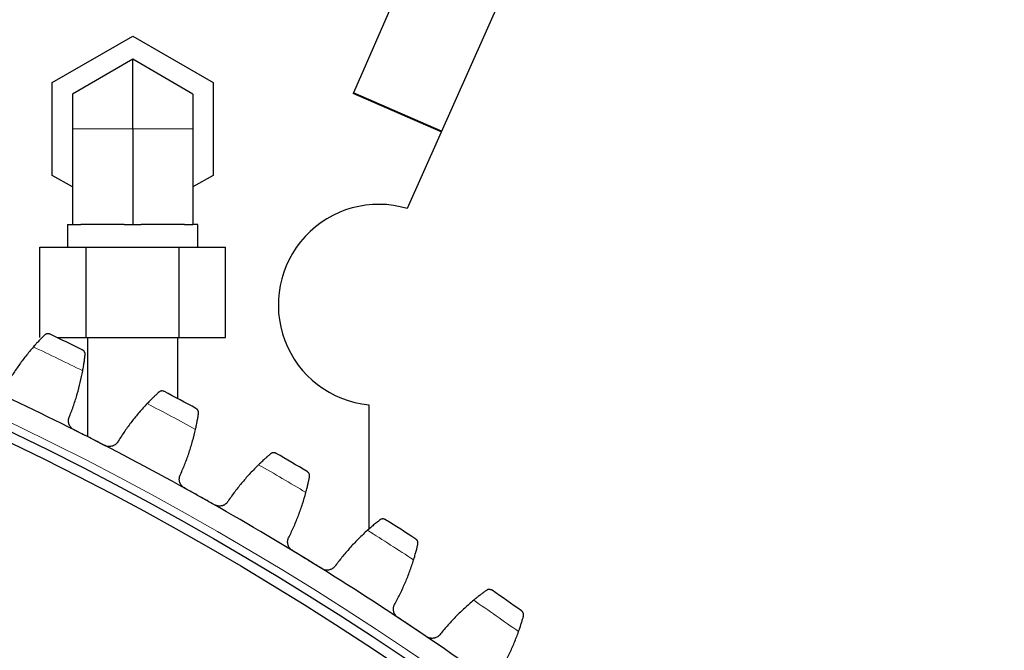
# Model space of a CAD drawing. Header units: inches. Extents: x 0 to 20790, y -12 to 14700.
# Tile 261 of 358: x 10168 to 10364, y 5066 to 5191. Entities that reach past the tile are written whole.
import ezdxf

# ---------------------------------------------------------------- set-up
doc = ezdxf.new("R2010")
doc.units = ezdxf.units.IN
doc.layers.add('1', color=7, linetype='Continuous', true_color=0xffffff)
doc.layers.add('254', color=7, linetype='Continuous', true_color=0xffffff)
doc.styles.add('latin_extended', font='simplex.shx')
doc.dimstyles.get("Standard").update_dxf_attribs({"dimtxt": 0.18, "dimasz": 0.18, "dimexe": 0.18, "dimexo": 0.0625, "dimgap": 0.09, "dimtad": 0, "dimtih": 1, "dimtoh": 1, "dimdec": 4, "dimzin": 0, "dimdsep": 46, "dimtxsty": 'Standard', "dimcen": 0.09, "dimadec": 0, "dimazin": 0, "dimtfac": 1, "dimtdec": 4, "dimtofl": 0, "dimtmove": 0, "dimatfit": 3, "dimfxl": 1, "dimtolj": 1, "dimtzin": 0, "dimarcsym": 0})

# ---------------------------------------------------------------- blocks, each defined once
blk = doc.blocks.new('_U2')
at = {"layer": '254', "color": 3, "linetype": 'Continuous', "lineweight": 13, "transparency": 16777216}
for p, q in [((11273.39, 6877.26), (11933.67, 6877.26)), ((11898.67, 6754.76), (11898.67, 4676.76)), ((9935.39, 4554.26), (11933.67, 4554.26))]:
    blk.add_line(p, q, dxfattribs=at)
at = {"layer": '254', "color": 3, "transparency": 16777216}
for points in [[(11919.08, 6754.76), (11878.25, 6754.76), (11898.67, 6877.26)], [(11878.25, 4676.76), (11919.08, 4676.76), (11898.67, 4554.26)]]:
    blk.add_solid(points, dxfattribs=at)
at = {"layer": 'Defpoints', "color": 0, "transparency": 16777216}
for p in [(11238.39, 6877.26), (9900.39, 4554.26), (11898.67, 4554.26)]:
    blk.add_point(p, dxfattribs=at)
at = {"layer": '254', "color": 2, "lineweight": 13, "transparency": 16777216, "insert": (11714.92, 5499.92), "char_height": 122.5, "attachment_point": 1, "rotation": 90, "style": 'latin_extended'}
blk.add_mtext('\\A1;2323', dxfattribs=at)

msp = doc.modelspace()

# ---------------------------------------------------------------- linework, layer by layer
at = {"layer": '1', "color": 2, "linetype": 'Continuous', "lineweight": 25}
for p, q in [((10280.322, 5281.838), (10234.362, 5176.421)), ((10301.787, 5280.876), (10245.049, 5153.44)), ((10174.394, 5178.494), (10190.394, 5187.732)), ((10190.394, 5187.732), (10206.394, 5178.494)), ((10190.394, 5183.113), (10178.394, 5176.185)), ((10202.394, 5176.185), (10190.394, 5183.113)), ((10190.394, 5169.257), (10190.394, 5183.113)), ((10174.394, 5160.019), (10174.394, 5178.494)), ((10206.394, 5178.494), (10206.394, 5160.019)), ((10178.394, 5176.185), (10178.394, 5169.257)), ((10202.394, 5176.185), (10202.394, 5169.257)), ((10234.362, 5176.421), (10234.313, 5176.309)), ((10251.83, 5168.671), (10234.313, 5176.309)), ((10251.88, 5168.784), (10234.362, 5176.421)), ((10178.394, 5169.257), (10178.394, 5150.257)), ((10190.394, 5169.257), (10190.394, 5150.257)), ((10202.394, 5169.257), (10202.394, 5150.257)), ((10178.394, 5157.71), (10174.394, 5160.019)), ((10206.394, 5160.019), (10202.394, 5157.71)), ((10177.394, 5150.257), (10177.394, 5145.757)), ((10177.394, 5150.257), (10178.394, 5150.257)), ((10178.394, 5150.257), (10180.064, 5150.257)), ((10188.724, 5150.257), (10180.064, 5150.257)), ((10188.724, 5150.257), (10190.394, 5150.257)), ((10190.394, 5150.257), (10192.064, 5150.257)), ((10200.724, 5150.257), (10192.064, 5150.257)), ((10200.724, 5150.257), (10202.394, 5150.257)), ((10203.394, 5150.257), (10202.394, 5150.257)), ((10203.394, 5145.757), (10203.394, 5150.257)), ((10171.919, 5145.757), (10181.157, 5145.757)), ((10171.919, 5127.757), (10171.919, 5145.757)), ((10181.157, 5145.757), (10199.632, 5145.757)), ((10181.157, 5127.757), (10181.157, 5145.757)), ((10199.632, 5145.757), (10208.869, 5145.757)), ((10199.632, 5127.757), (10199.632, 5145.757)), ((10208.869, 5127.757), (10208.869, 5145.757)), ((10175.337, 5127.757), (10181.157, 5127.757)), ((10181.157, 5127.757), (10199.632, 5127.757)), ((10181.394, 5127.757), (10181.394, 5108.041)), ((10199.394, 5115.589), (10199.394, 5127.757)), ((10199.632, 5127.757), (10208.869, 5127.757)), ((10237.394, 5114.357), (10237.394, 5089.628))]:
    msp.add_line(p, q, dxfattribs=at)
at = {"layer": '1', "color": 110, "linetype": 'Continuous', "lineweight": 13}
for p, q in [((10190.394, 5169.257), (10178.394, 5169.257)), ((10202.394, 5169.257), (10190.394, 5169.257))]:
    msp.add_line(p, q, dxfattribs=at)
msp.add_circle((9900.394, 4554.257), 616.6, dxfattribs=at)
at = {"layer": '1', "color": 2, "linetype": 'Continuous', "lineweight": 25}
for radius in [615, 613]:
    msp.add_circle((9900.394, 4554.257), radius, dxfattribs=at)
for centre, radius, start, end in [((10239.394, 5134.257), 20, 73.57564, 264.26241), ((9900.394, 4554.257), 636, 63.882896, 64.524747), ((9900.394, 4554.257), 621, 63.057325, 65.350318), ((9900.394, 4554.257), 636, 61.589903, 62.231753), ((9900.394, 4554.257), 621, 60.764331, 63.057325), ((9900.394, 4554.257), 636, 59.296909, 59.93876), ((9900.394, 4554.257), 621, 58.471338, 60.764331), ((9900.394, 4554.257), 636, 57.003915, 57.645766), ((9900.394, 4554.257), 621, 56.178344, 58.471338), ((9900.394, 4554.257), 636, 54.710922, 55.352772), ((9900.394, 4554.257), 621, 53.88535, 56.178344)]:
    msp.add_arc(centre, radius, start, end, dxfattribs=at)
at = {"layer": '1', "color": 110, "linetype": 'Continuous', "lineweight": 13}
for start, end in [(63.709461, 64.698182), (61.416467, 62.405189), (59.123474, 60.112195), (56.83048, 57.819201), (54.537487, 55.526208)]:
    msp.add_arc((9900.394, 4554.257), 632.294, start, end, dxfattribs=at)
at = {"layer": '1', "color": 2, "linetype": 'Continuous', "lineweight": 25}
for points, knots in [([(10172.816, 5128.225), (10172.753, 5128.162), (10172.685, 5128.095), (10172.542, 5127.95), (10172.39, 5127.796), (10172.222, 5127.623), (10172.112, 5127.509), (10172.089, 5127.486), (10172.044, 5127.439), (10172.022, 5127.416), (10171.953, 5127.344), (10171.906, 5127.295), (10171.765, 5127.146), (10171.668, 5127.043), (10171.471, 5126.831), (10171.37, 5126.721), (10171.216, 5126.552), (10171.164, 5126.495), (10171.085, 5126.408), (10171.058, 5126.378), (10171.005, 5126.319), (10170.979, 5126.29), (10170.845, 5126.14), (10170.737, 5126.018), (10170.628, 5125.894)], [0, 0, 0, 0, 0.125, 0.125, 0.25, 0.375, 0.375, 0.40625, 0.40625, 0.4375, 0.4375, 0.5, 0.5, 0.625, 0.625, 0.75, 0.75, 0.8125, 0.8125, 0.84375, 0.84375, 0.875, 0.875, 1, 1, 1, 1]), ([(10173.951, 5128.419), (10173.95, 5128.42), (10173.949, 5128.42), (10173.946, 5128.421), (10173.945, 5128.422), (10173.941, 5128.424), (10173.932, 5128.428), (10173.913, 5128.436), (10173.875, 5128.452), (10173.842, 5128.464), (10173.774, 5128.485), (10173.728, 5128.496), (10173.587, 5128.519), (10173.49, 5128.521), (10173.342, 5128.501), (10173.293, 5128.491), (10173.218, 5128.47), (10173.193, 5128.461), (10173.144, 5128.443), (10173.119, 5128.432), (10173.046, 5128.398), (10172.998, 5128.37), (10172.904, 5128.305), (10172.859, 5128.268), (10172.816, 5128.225)], [0, 0, 0, 0, 0.0039062, 0.0039062, 0.0078125, 0.0078125, 0.015625, 0.03125, 0.0625, 0.125, 0.125, 0.25, 0.25, 0.5, 0.5, 0.625, 0.625, 0.6875, 0.6875, 0.75, 0.75, 0.875, 0.875, 1, 1, 1, 1]), ([(10180.919, 5124.308), (10180.926, 5124.369), (10180.927, 5124.427), (10180.92, 5124.54), (10180.912, 5124.594), (10180.888, 5124.698), (10180.872, 5124.748), (10180.833, 5124.844), (10180.811, 5124.889), (10180.759, 5124.975), (10180.731, 5125.016), (10180.669, 5125.091), (10180.636, 5125.126), (10180.565, 5125.191), (10180.528, 5125.22), (10180.469, 5125.26), (10180.439, 5125.279), (10180.403, 5125.3), (10180.384, 5125.309), (10180.377, 5125.313), (10180.371, 5125.316), (10180.369, 5125.317), (10180.366, 5125.318)], [0, 0, 0, 0, 0.125, 0.125, 0.25, 0.25, 0.375, 0.375, 0.5, 0.5, 0.625, 0.625, 0.75, 0.75, 0.875, 0.875, 0.9375, 0.96875, 0.984375, 0.9921875, 0.9921875, 1, 1, 1, 1]), ([(10180.452, 5121.146), (10180.482, 5121.308), (10180.51, 5121.468), (10180.564, 5121.781), (10180.615, 5122.088), (10180.661, 5122.383), (10180.694, 5122.599), (10180.705, 5122.67), (10180.721, 5122.776), (10180.726, 5122.811), (10180.736, 5122.88), (10180.741, 5122.915), (10180.765, 5123.084), (10180.801, 5123.345), (10180.832, 5123.584), (10180.861, 5123.811), (10180.874, 5123.92), (10180.889, 5124.048), (10180.892, 5124.073), (10180.898, 5124.122), (10180.907, 5124.195), (10180.914, 5124.264), (10180.919, 5124.308)], [0, 0, 0, 0, 0.125, 0.125, 0.25, 0.375, 0.375, 0.4375, 0.4375, 0.46875, 0.46875, 0.5, 0.5, 0.625, 0.75, 0.75, 0.875, 0.875, 0.90625, 0.90625, 0.9375, 1, 1, 1, 1]), ([(10196.704, 5117.014), (10196.703, 5117.015), (10196.702, 5117.016), (10196.699, 5117.017), (10196.698, 5117.018), (10196.694, 5117.02), (10196.686, 5117.024), (10196.667, 5117.033), (10196.629, 5117.05), (10196.596, 5117.063), (10196.53, 5117.087), (10196.484, 5117.1), (10196.344, 5117.128), (10196.247, 5117.134), (10196.099, 5117.121), (10196.049, 5117.113), (10195.974, 5117.094), (10195.949, 5117.087), (10195.899, 5117.07), (10195.873, 5117.061), (10195.799, 5117.029), (10195.749, 5117.004), (10195.654, 5116.943), (10195.607, 5116.907), (10195.562, 5116.866)], [0, 0, 0, 0, 0.0039063, 0.0039063, 0.0078125, 0.0078125, 0.015625, 0.03125, 0.0625, 0.125, 0.125, 0.25, 0.25, 0.5, 0.5, 0.625, 0.625, 0.6875, 0.6875, 0.75, 0.75, 0.875, 0.875, 1, 1, 1, 1]), ([(10195.562, 5116.866), (10195.497, 5116.806), (10195.426, 5116.741), (10195.277, 5116.602), (10195.119, 5116.455), (10194.944, 5116.289), (10194.83, 5116.179), (10194.807, 5116.157), (10194.76, 5116.112), (10194.736, 5116.089), (10194.664, 5116.02), (10194.616, 5115.973), (10194.469, 5115.829), (10194.368, 5115.731), (10194.162, 5115.527), (10194.057, 5115.421), (10193.896, 5115.258), (10193.842, 5115.203), (10193.76, 5115.119), (10193.732, 5115.091), (10193.677, 5115.034), (10193.649, 5115.006), (10193.509, 5114.862), (10193.396, 5114.744), (10193.283, 5114.624)], [0, 0, 0, 0, 0.125, 0.125, 0.25, 0.375, 0.375, 0.40625, 0.40625, 0.4375, 0.4375, 0.5, 0.5, 0.625, 0.625, 0.75, 0.75, 0.8125, 0.8125, 0.84375, 0.84375, 0.875, 0.875, 1, 1, 1, 1]), ([(10203.502, 5112.628), (10203.512, 5112.688), (10203.515, 5112.747), (10203.512, 5112.859), (10203.506, 5112.914), (10203.486, 5113.019), (10203.473, 5113.07), (10203.438, 5113.167), (10203.417, 5113.213), (10203.369, 5113.301), (10203.342, 5113.343), (10203.284, 5113.421), (10203.252, 5113.457), (10203.184, 5113.524), (10203.148, 5113.555), (10203.091, 5113.597), (10203.061, 5113.618), (10203.026, 5113.639), (10203.008, 5113.65), (10203, 5113.654), (10202.995, 5113.657), (10202.992, 5113.658), (10202.99, 5113.66)], [0, 0, 0, 0, 0.125, 0.125, 0.25, 0.25, 0.375, 0.375, 0.5, 0.5, 0.625, 0.625, 0.75, 0.75, 0.875, 0.875, 0.9375, 0.96875, 0.984375, 0.9921875, 0.9921875, 1, 1, 1, 1]), ([(10178.705, 5109.411), (10178.645, 5109.441), (10178.53, 5109.507), (10178.369, 5109.621), (10178.27, 5109.708), (10178.198, 5109.777), (10178.175, 5109.801), (10178.13, 5109.849), (10178.108, 5109.874), (10178.001, 5110), (10177.927, 5110.107), (10177.847, 5110.25), (10177.832, 5110.279), (10177.81, 5110.324), (10177.803, 5110.338), (10177.789, 5110.368), (10177.756, 5110.443), (10177.704, 5110.58), (10177.67, 5110.705), (10177.643, 5110.831), (10177.632, 5110.895), (10177.609, 5111.09), (10177.607, 5111.218), (10177.622, 5111.409), (10177.63, 5111.473), (10177.646, 5111.568), (10177.652, 5111.6), (10177.667, 5111.663), (10177.674, 5111.694), (10177.717, 5111.849), (10177.763, 5111.969), (10177.82, 5112.084)], [0, 0, 0, 0, 0.0625, 0.125, 0.1875, 0.1875, 0.21875, 0.21875, 0.25, 0.25, 0.375, 0.375, 0.40625, 0.40625, 0.421875, 0.421875, 0.4375, 0.5, 0.5625, 0.5625, 0.625, 0.625, 0.75, 0.75, 0.8125, 0.8125, 0.84375, 0.84375, 0.875, 0.875, 1, 1, 1, 1]), ([(10202.909, 5109.487), (10202.945, 5109.648), (10202.98, 5109.806), (10203.046, 5110.117), (10203.109, 5110.422), (10203.167, 5110.714), (10203.209, 5110.929), (10203.223, 5111), (10203.242, 5111.105), (10203.249, 5111.14), (10203.262, 5111.209), (10203.268, 5111.243), (10203.299, 5111.411), (10203.345, 5111.67), (10203.386, 5111.908), (10203.424, 5112.134), (10203.441, 5112.242), (10203.462, 5112.369), (10203.466, 5112.394), (10203.474, 5112.443), (10203.485, 5112.516), (10203.496, 5112.584), (10203.502, 5112.628)], [0, 0, 0, 0, 0.125, 0.125, 0.25, 0.375, 0.375, 0.4375, 0.4375, 0.46875, 0.46875, 0.5, 0.5, 0.625, 0.75, 0.75, 0.875, 0.875, 0.90625, 0.90625, 0.9375, 1, 1, 1, 1]), ([(10187.513, 5107.157), (10187.454, 5107.043), (10187.384, 5106.936), (10187.266, 5106.786), (10187.223, 5106.738), (10187.157, 5106.669), (10187.134, 5106.646), (10187.087, 5106.602), (10187.063, 5106.58), (10186.94, 5106.475), (10186.835, 5106.402), (10186.667, 5106.307), (10186.609, 5106.277), (10186.52, 5106.238), (10186.489, 5106.225), (10186.429, 5106.202), (10186.398, 5106.191), (10186.244, 5106.14), (10186.117, 5106.111), (10185.955, 5106.091), (10185.922, 5106.087), (10185.857, 5106.082), (10185.823, 5106.081), (10185.724, 5106.078), (10185.659, 5106.08), (10185.462, 5106.094), (10185.333, 5106.116), (10185.172, 5106.161), (10185.14, 5106.17), (10185.077, 5106.191), (10185.046, 5106.203), (10184.953, 5106.239), (10184.892, 5106.266), (10184.832, 5106.296)], [0, 0, 0, 0, 0.125, 0.125, 0.1875, 0.1875, 0.21875, 0.21875, 0.25, 0.25, 0.375, 0.375, 0.4375, 0.4375, 0.46875, 0.46875, 0.5, 0.5, 0.625, 0.625, 0.65625, 0.65625, 0.6875, 0.6875, 0.75, 0.75, 0.875, 0.875, 0.90625, 0.90625, 0.9375, 0.9375, 1, 1, 1, 1]), ([(10217.835, 5104.606), (10217.768, 5104.549), (10217.695, 5104.487), (10217.54, 5104.354), (10217.376, 5104.213), (10217.195, 5104.054), (10217.076, 5103.949), (10217.052, 5103.928), (10217.004, 5103.884), (10216.979, 5103.863), (10216.905, 5103.796), (10216.854, 5103.751), (10216.702, 5103.614), (10216.597, 5103.519), (10216.383, 5103.324), (10216.274, 5103.223), (10216.107, 5103.066), (10216.05, 5103.013), (10215.965, 5102.933), (10215.936, 5102.906), (10215.878, 5102.851), (10215.849, 5102.824), (10215.704, 5102.685), (10215.587, 5102.572), (10215.468, 5102.457)], [0, 0, 0, 0, 0.125, 0.125, 0.25, 0.375, 0.375, 0.40625, 0.40625, 0.4375, 0.4375, 0.5, 0.5, 0.625, 0.625, 0.75, 0.75, 0.8125, 0.8125, 0.84375, 0.84375, 0.875, 0.875, 1, 1, 1, 1]), ([(10218.983, 5104.708), (10218.981, 5104.709), (10218.98, 5104.71), (10218.978, 5104.711), (10218.976, 5104.712), (10218.972, 5104.714), (10218.965, 5104.719), (10218.946, 5104.729), (10218.909, 5104.747), (10218.877, 5104.762), (10218.811, 5104.788), (10218.766, 5104.803), (10218.627, 5104.837), (10218.531, 5104.847), (10218.382, 5104.839), (10218.332, 5104.833), (10218.256, 5104.818), (10218.231, 5104.811), (10218.18, 5104.797), (10218.154, 5104.788), (10218.078, 5104.76), (10218.028, 5104.736), (10217.93, 5104.679), (10217.882, 5104.645), (10217.835, 5104.606)], [0, 0, 0, 0, 0.0039062, 0.0039062, 0.0078125, 0.0078125, 0.015625, 0.03125, 0.0625, 0.125, 0.125, 0.25, 0.25, 0.5, 0.5, 0.625, 0.625, 0.6875, 0.6875, 0.75, 0.75, 0.875, 0.875, 1, 1, 1, 1]), ([(10200.693, 5097.831), (10200.635, 5097.864), (10200.523, 5097.934), (10200.367, 5098.055), (10200.271, 5098.146), (10200.202, 5098.218), (10200.18, 5098.242), (10200.136, 5098.292), (10200.115, 5098.318), (10200.014, 5098.448), (10199.944, 5098.558), (10199.87, 5098.704), (10199.856, 5098.734), (10199.836, 5098.779), (10199.829, 5098.794), (10199.817, 5098.825), (10199.786, 5098.901), (10199.74, 5099.04), (10199.712, 5099.166), (10199.689, 5099.293), (10199.681, 5099.358), (10199.666, 5099.552), (10199.669, 5099.681), (10199.691, 5099.872), (10199.702, 5099.935), (10199.722, 5100.029), (10199.729, 5100.06), (10199.746, 5100.123), (10199.755, 5100.154), (10199.804, 5100.307), (10199.855, 5100.425), (10199.917, 5100.538)], [0, 0, 0, 0, 0.0625, 0.125, 0.1875, 0.1875, 0.21875, 0.21875, 0.25, 0.25, 0.375, 0.375, 0.40625, 0.40625, 0.421875, 0.421875, 0.4375, 0.5, 0.5625, 0.5625, 0.625, 0.625, 0.75, 0.75, 0.8125, 0.8125, 0.84375, 0.84375, 0.875, 0.875, 1, 1, 1, 1]), ([(10224.881, 5096.939), (10224.924, 5097.099), (10224.965, 5097.255), (10225.043, 5097.563), (10225.119, 5097.865), (10225.189, 5098.155), (10225.239, 5098.368), (10225.255, 5098.438), (10225.279, 5098.542), (10225.287, 5098.577), (10225.303, 5098.645), (10225.31, 5098.679), (10225.348, 5098.846), (10225.405, 5099.103), (10225.455, 5099.338), (10225.502, 5099.563), (10225.523, 5099.67), (10225.549, 5099.796), (10225.554, 5099.821), (10225.564, 5099.87), (10225.578, 5099.942), (10225.591, 5100.01), (10225.6, 5100.054)], [0, 0, 0, 0, 0.125, 0.125, 0.25, 0.375, 0.375, 0.4375, 0.4375, 0.46875, 0.46875, 0.5, 0.5, 0.625, 0.75, 0.75, 0.875, 0.875, 0.90625, 0.90625, 0.9375, 1, 1, 1, 1]), ([(10225.6, 5100.054), (10225.611, 5100.114), (10225.617, 5100.172), (10225.619, 5100.285), (10225.615, 5100.339), (10225.6, 5100.445), (10225.588, 5100.496), (10225.557, 5100.594), (10225.538, 5100.642), (10225.494, 5100.732), (10225.468, 5100.774), (10225.413, 5100.854), (10225.383, 5100.892), (10225.317, 5100.962), (10225.283, 5100.994), (10225.227, 5101.039), (10225.199, 5101.06), (10225.164, 5101.083), (10225.147, 5101.094), (10225.139, 5101.099), (10225.134, 5101.102), (10225.131, 5101.104), (10225.129, 5101.105)], [0, 0, 0, 0, 0.125, 0.125, 0.25, 0.25, 0.375, 0.375, 0.5, 0.5, 0.625, 0.625, 0.75, 0.75, 0.875, 0.875, 0.9375, 0.96875, 0.984375, 0.9921875, 0.9921875, 1, 1, 1, 1]), ([(10209.405, 5095.227), (10209.341, 5095.115), (10209.267, 5095.011), (10209.142, 5094.866), (10209.098, 5094.82), (10209.029, 5094.753), (10209.005, 5094.731), (10208.956, 5094.689), (10208.931, 5094.668), (10208.805, 5094.568), (10208.697, 5094.499), (10208.525, 5094.411), (10208.466, 5094.384), (10208.375, 5094.348), (10208.344, 5094.337), (10208.283, 5094.316), (10208.252, 5094.306), (10208.095, 5094.261), (10207.968, 5094.237), (10207.805, 5094.224), (10207.772, 5094.222), (10207.706, 5094.219), (10207.673, 5094.219), (10207.574, 5094.22), (10207.508, 5094.224), (10207.313, 5094.247), (10207.184, 5094.274), (10207.026, 5094.325), (10206.994, 5094.336), (10206.932, 5094.359), (10206.901, 5094.372), (10206.809, 5094.412), (10206.75, 5094.441), (10206.691, 5094.474)], [0, 0, 0, 0, 0.125, 0.125, 0.1875, 0.1875, 0.21875, 0.21875, 0.25, 0.25, 0.375, 0.375, 0.4375, 0.4375, 0.46875, 0.46875, 0.5, 0.5, 0.625, 0.625, 0.65625, 0.65625, 0.6875, 0.6875, 0.75, 0.75, 0.875, 0.875, 0.90625, 0.90625, 0.9375, 0.9375, 1, 1, 1, 1]), ([(10240.751, 5091.521), (10240.75, 5091.522), (10240.748, 5091.523), (10240.746, 5091.524), (10240.745, 5091.525), (10240.741, 5091.527), (10240.733, 5091.532), (10240.715, 5091.543), (10240.679, 5091.563), (10240.647, 5091.579), (10240.583, 5091.608), (10240.538, 5091.624), (10240.401, 5091.664), (10240.305, 5091.677), (10240.156, 5091.676), (10240.106, 5091.672), (10240.029, 5091.659), (10240.004, 5091.654), (10239.952, 5091.641), (10239.927, 5091.634), (10239.849, 5091.608), (10239.798, 5091.587), (10239.698, 5091.534), (10239.648, 5091.502), (10239.601, 5091.465)], [0, 0, 0, 0, 0.0039062, 0.0039062, 0.0078125, 0.0078125, 0.015625, 0.03125, 0.0625, 0.125, 0.125, 0.25, 0.25, 0.5, 0.5, 0.625, 0.625, 0.6875, 0.6875, 0.75, 0.75, 0.875, 0.875, 1, 1, 1, 1]), ([(10239.601, 5091.465), (10239.53, 5091.41), (10239.455, 5091.351), (10239.295, 5091.225), (10239.126, 5091.09), (10238.938, 5090.938), (10238.816, 5090.838), (10238.791, 5090.818), (10238.74, 5090.777), (10238.715, 5090.756), (10238.638, 5090.693), (10238.586, 5090.65), (10238.428, 5090.519), (10238.32, 5090.428), (10238.098, 5090.241), (10237.985, 5090.145), (10237.811, 5089.995), (10237.753, 5089.945), (10237.664, 5089.868), (10237.635, 5089.842), (10237.575, 5089.789), (10237.545, 5089.763), (10237.394, 5089.631), (10237.272, 5089.523), (10237.149, 5089.412)], [0, 0, 0, 0, 0.125, 0.125, 0.25, 0.375, 0.375, 0.40625, 0.40625, 0.4375, 0.4375, 0.5, 0.5, 0.625, 0.625, 0.75, 0.75, 0.8125, 0.8125, 0.84375, 0.84375, 0.875, 0.875, 1, 1, 1, 1]), ([(10222.201, 5085.381), (10222.144, 5085.416), (10222.035, 5085.491), (10221.884, 5085.618), (10221.791, 5085.712), (10221.726, 5085.787), (10221.704, 5085.812), (10221.663, 5085.864), (10221.643, 5085.891), (10221.547, 5086.024), (10221.481, 5086.137), (10221.413, 5086.286), (10221.4, 5086.317), (10221.382, 5086.363), (10221.376, 5086.378), (10221.365, 5086.409), (10221.338, 5086.486), (10221.297, 5086.627), (10221.274, 5086.754), (10221.256, 5086.882), (10221.251, 5086.947), (10221.244, 5087.142), (10221.251, 5087.27), (10221.281, 5087.46), (10221.294, 5087.523), (10221.318, 5087.616), (10221.327, 5087.647), (10221.346, 5087.709), (10221.357, 5087.739), (10221.412, 5087.89), (10221.467, 5088.006), (10221.533, 5088.117)], [0, 0, 0, 0, 0.0625, 0.125, 0.1875, 0.1875, 0.21875, 0.21875, 0.25, 0.25, 0.375, 0.375, 0.40625, 0.40625, 0.421875, 0.421875, 0.4375, 0.5, 0.5625, 0.5625, 0.625, 0.625, 0.75, 0.75, 0.8125, 0.8125, 0.84375, 0.84375, 0.875, 0.875, 1, 1, 1, 1]), ([(10247.177, 5086.606), (10247.191, 5086.665), (10247.199, 5086.723), (10247.205, 5086.835), (10247.203, 5086.89), (10247.192, 5086.996), (10247.182, 5087.048), (10247.155, 5087.147), (10247.138, 5087.195), (10247.097, 5087.287), (10247.074, 5087.33), (10247.022, 5087.413), (10246.993, 5087.452), (10246.931, 5087.524), (10246.897, 5087.558), (10246.844, 5087.605), (10246.816, 5087.627), (10246.782, 5087.651), (10246.765, 5087.663), (10246.758, 5087.668), (10246.753, 5087.671), (10246.751, 5087.673), (10246.748, 5087.675)], [0, 0, 0, 0, 0.125, 0.125, 0.25, 0.25, 0.375, 0.375, 0.5, 0.5, 0.625, 0.625, 0.75, 0.75, 0.875, 0.875, 0.9375, 0.96875, 0.984375, 0.9921875, 0.9921875, 1, 1, 1, 1]), ([(10246.334, 5083.522), (10246.383, 5083.68), (10246.43, 5083.835), (10246.521, 5084.139), (10246.609, 5084.437), (10246.69, 5084.724), (10246.748, 5084.935), (10246.768, 5085.005), (10246.796, 5085.108), (10246.805, 5085.142), (10246.823, 5085.21), (10246.832, 5085.243), (10246.877, 5085.409), (10246.944, 5085.663), (10247.003, 5085.896), (10247.059, 5086.119), (10247.085, 5086.225), (10247.115, 5086.35), (10247.121, 5086.375), (10247.133, 5086.423), (10247.15, 5086.495), (10247.166, 5086.562), (10247.177, 5086.606)], [0, 0, 0, 0, 0.125, 0.125, 0.25, 0.375, 0.375, 0.4375, 0.4375, 0.46875, 0.46875, 0.5, 0.5, 0.625, 0.75, 0.75, 0.875, 0.875, 0.90625, 0.90625, 0.9375, 1, 1, 1, 1]), ([(10230.801, 5082.431), (10230.733, 5082.321), (10230.655, 5082.22), (10230.525, 5082.08), (10230.479, 5082.036), (10230.407, 5081.972), (10230.382, 5081.951), (10230.332, 5081.911), (10230.306, 5081.891), (10230.175, 5081.796), (10230.065, 5081.731), (10229.89, 5081.65), (10229.83, 5081.626), (10229.737, 5081.593), (10229.706, 5081.583), (10229.644, 5081.565), (10229.612, 5081.556), (10229.454, 5081.518), (10229.326, 5081.499), (10229.163, 5081.492), (10229.13, 5081.491), (10229.064, 5081.491), (10229.031, 5081.492), (10228.932, 5081.498), (10228.866, 5081.505), (10228.672, 5081.534), (10228.545, 5081.567), (10228.388, 5081.624), (10228.357, 5081.636), (10228.296, 5081.662), (10228.265, 5081.676), (10228.176, 5081.72), (10228.117, 5081.752), (10228.06, 5081.786)], [0, 0, 0, 0, 0.125, 0.125, 0.1875, 0.1875, 0.21875, 0.21875, 0.25, 0.25, 0.375, 0.375, 0.4375, 0.4375, 0.46875, 0.46875, 0.5, 0.5, 0.625, 0.625, 0.65625, 0.65625, 0.6875, 0.6875, 0.75, 0.75, 0.875, 0.875, 0.90625, 0.90625, 0.9375, 0.9375, 1, 1, 1, 1]), ([(10260.822, 5077.463), (10260.75, 5077.411), (10260.673, 5077.355), (10260.508, 5077.235), (10260.333, 5077.108), (10260.14, 5076.964), (10260.013, 5076.869), (10259.987, 5076.849), (10259.936, 5076.81), (10259.909, 5076.79), (10259.83, 5076.73), (10259.776, 5076.689), (10259.613, 5076.565), (10259.501, 5076.479), (10259.272, 5076.301), (10259.155, 5076.209), (10258.976, 5076.066), (10258.915, 5076.018), (10258.824, 5075.945), (10258.793, 5075.92), (10258.731, 5075.87), (10258.7, 5075.845), (10258.544, 5075.719), (10258.418, 5075.616), (10258.291, 5075.51)], [0, 0, 0, 0, 0.125, 0.125, 0.25, 0.375, 0.375, 0.40625, 0.40625, 0.4375, 0.4375, 0.5, 0.5, 0.625, 0.625, 0.75, 0.75, 0.8125, 0.8125, 0.84375, 0.84375, 0.875, 0.875, 1, 1, 1, 1]), ([(10261.974, 5077.473), (10261.973, 5077.474), (10261.972, 5077.475), (10261.969, 5077.477), (10261.968, 5077.478), (10261.964, 5077.48), (10261.957, 5077.485), (10261.94, 5077.496), (10261.904, 5077.518), (10261.873, 5077.535), (10261.809, 5077.567), (10261.766, 5077.585), (10261.63, 5077.63), (10261.535, 5077.647), (10261.386, 5077.652), (10261.335, 5077.65), (10261.259, 5077.64), (10261.233, 5077.636), (10261.181, 5077.626), (10261.155, 5077.619), (10261.077, 5077.597), (10261.025, 5077.577), (10260.922, 5077.528), (10260.872, 5077.498), (10260.822, 5077.463)], [0, 0, 0, 0, 0.0039063, 0.0039063, 0.0078125, 0.0078125, 0.015625, 0.03125, 0.0625, 0.125, 0.125, 0.25, 0.25, 0.5, 0.5, 0.625, 0.625, 0.6875, 0.6875, 0.75, 0.75, 0.875, 0.875, 1, 1, 1, 1]), ([(10243.194, 5072.08), (10243.138, 5072.117), (10243.032, 5072.197), (10242.886, 5072.33), (10242.797, 5072.428), (10242.735, 5072.505), (10242.714, 5072.531), (10242.675, 5072.585), (10242.656, 5072.612), (10242.565, 5072.749), (10242.504, 5072.865), (10242.443, 5073.017), (10242.431, 5073.047), (10242.415, 5073.094), (10242.409, 5073.109), (10242.399, 5073.141), (10242.375, 5073.219), (10242.34, 5073.361), (10242.322, 5073.489), (10242.31, 5073.618), (10242.307, 5073.683), (10242.307, 5073.878), (10242.32, 5074.006), (10242.358, 5074.194), (10242.373, 5074.257), (10242.401, 5074.349), (10242.411, 5074.38), (10242.433, 5074.44), (10242.444, 5074.471), (10242.505, 5074.619), (10242.565, 5074.733), (10242.636, 5074.84)], [0, 0, 0, 0, 0.0625, 0.125, 0.1875, 0.1875, 0.21875, 0.21875, 0.25, 0.25, 0.375, 0.375, 0.40625, 0.40625, 0.421875, 0.421875, 0.4375, 0.5, 0.5625, 0.5625, 0.625, 0.625, 0.75, 0.75, 0.8125, 0.8125, 0.84375, 0.84375, 0.875, 0.875, 1, 1, 1, 1]), ([(10267.232, 5069.257), (10267.288, 5069.413), (10267.341, 5069.566), (10267.444, 5069.866), (10267.544, 5070.161), (10267.636, 5070.445), (10267.703, 5070.653), (10267.725, 5070.722), (10267.757, 5070.824), (10267.768, 5070.857), (10267.789, 5070.924), (10267.799, 5070.957), (10267.85, 5071.121), (10267.927, 5071.372), (10267.996, 5071.603), (10268.061, 5071.823), (10268.091, 5071.928), (10268.127, 5072.052), (10268.134, 5072.076), (10268.147, 5072.124), (10268.167, 5072.195), (10268.186, 5072.262), (10268.198, 5072.305)], [0, 0, 0, 0, 0.125, 0.125, 0.25, 0.375, 0.375, 0.4375, 0.4375, 0.46875, 0.46875, 0.5, 0.5, 0.625, 0.75, 0.75, 0.875, 0.875, 0.90625, 0.90625, 0.9375, 1, 1, 1, 1]), ([(10268.198, 5072.305), (10268.214, 5072.363), (10268.225, 5072.421), (10268.236, 5072.533), (10268.236, 5072.588), (10268.229, 5072.695), (10268.221, 5072.746), (10268.198, 5072.847), (10268.183, 5072.895), (10268.146, 5072.989), (10268.125, 5073.033), (10268.076, 5073.117), (10268.048, 5073.157), (10267.989, 5073.232), (10267.957, 5073.267), (10267.905, 5073.316), (10267.879, 5073.34), (10267.846, 5073.366), (10267.829, 5073.378), (10267.822, 5073.383), (10267.817, 5073.387), (10267.815, 5073.388), (10267.813, 5073.39)], [0, 0, 0, 0, 0.125, 0.125, 0.25, 0.25, 0.375, 0.375, 0.5, 0.5, 0.625, 0.625, 0.75, 0.75, 0.875, 0.875, 0.9375, 0.96875, 0.984375, 0.9921875, 0.9921875, 1, 1, 1, 1]), ([(10251.669, 5068.788), (10251.596, 5068.682), (10251.514, 5068.584), (10251.378, 5068.449), (10251.331, 5068.406), (10251.256, 5068.346), (10251.231, 5068.326), (10251.179, 5068.287), (10251.152, 5068.269), (10251.018, 5068.179), (10250.905, 5068.119), (10250.727, 5068.045), (10250.666, 5068.023), (10250.572, 5067.994), (10250.541, 5067.985), (10250.477, 5067.969), (10250.446, 5067.962), (10250.287, 5067.93), (10250.157, 5067.917), (10249.994, 5067.916), (10249.961, 5067.916), (10249.895, 5067.919), (10249.862, 5067.922), (10249.763, 5067.931), (10249.698, 5067.94), (10249.505, 5067.978), (10249.379, 5068.016), (10249.225, 5068.079), (10249.195, 5068.092), (10249.135, 5068.121), (10249.105, 5068.136), (10249.017, 5068.183), (10248.959, 5068.217), (10248.904, 5068.254)], [0, 0, 0, 0, 0.125, 0.125, 0.1875, 0.1875, 0.21875, 0.21875, 0.25, 0.25, 0.375, 0.375, 0.4375, 0.4375, 0.46875, 0.46875, 0.5, 0.5, 0.625, 0.625, 0.65625, 0.65625, 0.6875, 0.6875, 0.75, 0.75, 0.875, 0.875, 0.90625, 0.90625, 0.9375, 0.9375, 1, 1, 1, 1])]:
    msp.add_open_spline(points, degree=3, knots=knots, dxfattribs=at)
for points in [[(10170.628, 5125.894), (10170.107, 5125.299), (10169.097, 5124.085), (10167.682, 5122.196), (10166.364, 5120.239), (10165.552, 5118.889), (10165.162, 5118.202)], [(10177.82, 5112.084), (10178.116, 5112.816), (10178.669, 5114.292), (10179.384, 5116.54), (10179.985, 5118.822), (10180.309, 5120.367), (10180.452, 5121.146)], [(10193.283, 5114.624), (10192.738, 5114.05), (10191.681, 5112.878), (10190.191, 5111.047), (10188.796, 5109.144), (10187.93, 5107.828), (10187.513, 5107.157)], [(10181.768, 5107.853), (10180.747, 5108.372), (10179.726, 5108.891), (10178.705, 5109.411)], [(10199.917, 5100.538), (10200.241, 5101.257), (10200.853, 5102.709), (10201.658, 5104.927), (10202.35, 5107.184), (10202.735, 5108.715), (10202.909, 5109.487)], [(10184.832, 5106.296), (10183.811, 5106.815), (10182.79, 5107.334), (10181.768, 5107.853)], [(10215.468, 5102.457), (10214.901, 5101.906), (10213.798, 5100.776), (10212.236, 5099.007), (10210.766, 5097.161), (10209.848, 5095.88), (10209.405, 5095.227)], [(10203.692, 5096.152), (10202.693, 5096.712), (10201.693, 5097.271), (10200.693, 5097.831)], [(10206.691, 5094.474), (10205.692, 5095.033), (10204.692, 5095.593), (10203.692, 5096.152)], [(10221.533, 5088.117), (10221.887, 5088.822), (10222.556, 5090.249), (10223.449, 5092.433), (10224.23, 5094.66), (10224.677, 5096.174), (10224.881, 5096.939)], [(10237.149, 5089.412), (10236.56, 5088.884), (10235.413, 5087.8), (10233.781, 5086.094), (10232.239, 5084.309), (10231.271, 5083.066), (10230.801, 5082.431)], [(10225.131, 5083.584), (10224.154, 5084.183), (10223.178, 5084.782), (10222.201, 5085.381)], [(10228.06, 5081.786), (10227.084, 5082.386), (10226.107, 5082.985), (10225.131, 5083.584)], [(10242.636, 5074.84), (10243.017, 5075.532), (10243.743, 5076.93), (10244.722, 5079.077), (10245.592, 5081.271), (10246.099, 5082.766), (10246.334, 5083.522)], [(10258.291, 5075.51), (10257.681, 5075.006), (10256.491, 5073.969), (10254.793, 5072.329), (10253.181, 5070.607), (10252.163, 5069.404), (10251.669, 5068.788)], [(10246.049, 5070.167), (10245.097, 5070.805), (10244.145, 5071.443), (10243.194, 5072.08)], [(10248.904, 5068.254), (10247.952, 5068.892), (10247, 5069.53), (10246.049, 5070.167)], [(10263.19, 5060.731), (10263.599, 5061.406), (10264.38, 5062.775), (10265.444, 5064.88), (10266.401, 5067.038), (10266.968, 5068.511), (10267.232, 5069.257)]]:
    msp.add_open_spline(points, degree=3, dxfattribs=at)

# ---------------------------------------------------------------- dimensions: what is measured, and where the dimension line sits
at = {"layer": '254', "color": 2, "linetype": 'Continuous', "lineweight": 13}
dim = msp.add_linear_dim(base=(11898.668, 4554.257), p1=(11238.394, 6877.257), p2=(9900.394, 4554.257), angle=90, dimstyle='Standard', override={"dimscale": 35, "dimtxt": 3.5, "dimasz": 3.5, "dimexe": 1, "dimexo": 1, "dimgap": 1.75, "dimtad": 1, "dimtih": 0, "dimtoh": 0, "dimdec": 2, "dimlfac": 1, "dimzin": 8, "dimdsep": 46, "dimlunit": 2, "dimtxsty": 'latin_extended', "dimsah": 1, "dimse1": 0, "dimse2": 0, "dimsd1": 0, "dimsd2": 0, "dimclrd": 3, "dimclre": 3, "dimclrt": 2, "dimtol": 0, "dimtm": -0.1, "dimtfac": 0.714286, "dimtdec": 3, "dimtofl": 1, "dimtmove": 0, "dimtzin": 8, "dimlwd": 13, "dimlwe": 13}, dxfattribs=at)
dim.commit()
dim.dimension.update_dxf_attribs({"geometry": '_U2', "text_midpoint": (11898.668, 5715.757), "dimtype": 160})

doc.saveas('drawing.dxf')
